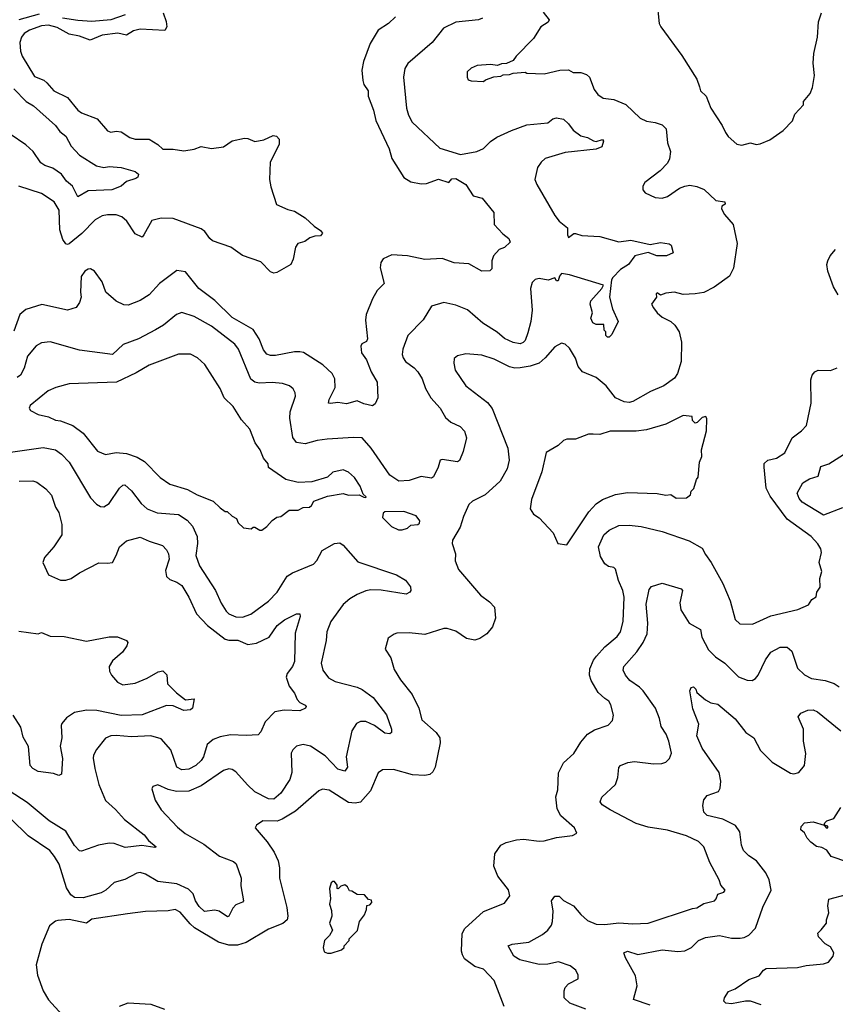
# Model space of a CAD drawing. Extents: x 1678759 to 1859541, y 384609 to 522867.
# Tile 325 of 466: x 1766619 to 1771323, y 502068 to 507746. Entities that reach past the tile are written whole.
import ezdxf

# ---------------------------------------------------------------- set-up
doc = ezdxf.new("R2010")
doc.units = 0

msp = doc.modelspace()

# ---------------------------------------------------------------- linework, layer by layer
at = {"layer": '0CON20XD'}
for points in [[(1770293.3, 507855), (1770307.5, 507725), (1770316.7, 507705), (1770438.8, 507538.8), (1770525, 507402.5), (1770539.3, 507359.3), (1770546.7, 507335), (1770578, 507305), (1770606, 507235), (1770671.2, 507135), (1770690, 507095), (1770705, 507072.5), (1770755, 507027.5), (1770785, 507023.3), (1770835, 507036.7), (1770867, 507027), (1770889.3, 507030.7), (1770945, 507052.5), (1771023, 507107), (1771077.3, 507162.7), (1771089.3, 507200.7), (1771140, 507255), (1771140, 507275), (1771178.8, 507321.2), (1771191.2, 507355), (1771202.5, 507425), (1771195.5, 507495), (1771199.1, 507550.9), (1771221.5, 507645), (1771226, 507734), (1771244.1, 507785.9)], [(1766732, 507778), (1766615, 507744.5)], [(1767447.5, 507785), (1767464.6, 507735), (1767467.5, 507705), (1767455.5, 507684.5), (1767315, 507691.2), (1767275, 507682.5), (1767235, 507656.5), (1767185, 507667.8), (1767095, 507657.2), (1767025, 507628.2), (1766965, 507651.6), (1766905, 507661.8), (1766835, 507700.3), (1766785, 507713.8), (1766745, 507710.6), (1766675.6, 507685), (1766645, 507666), (1766628.9, 507645), (1766620, 507615), (1766623.9, 507565), (1766633.8, 507535), (1766705, 507418.6), (1766757.6, 507397.6), (1766775, 507382.5)], [(1769638.5, 507788.5), (1769673.3, 507745), (1769668, 507732), (1769625.8, 507705), (1769582, 507638), (1769483.6, 507536.4), (1769465, 507510), (1769427, 507493), (1769398.3, 507491.7), (1769375, 507482.5), (1769335, 507486.7), (1769258.3, 507481.7), (1769223, 507467), (1769200, 507445), (1769200, 507415), (1769205, 507400), (1769223, 507393), (1769295, 507390), (1769305, 507400), (1769353, 507417), (1769395, 507420), (1769408.3, 507428.3), (1769445, 507430), (1769465, 507437.5), (1769535, 507442.5), (1769545, 507437.5), (1769645, 507433.3), (1769735, 507454), (1769785, 507456), (1769812, 507442), (1769855, 507441.2), (1769889.2, 507429.2), (1769905, 507413.8), (1769933.2, 507343.2), (1769954.5, 507314.5), (1769985, 507294.3), (1770046.4, 507286.4), (1770115, 507256.9), (1770197.6, 507177.6), (1770235, 507160.6), (1770285, 507153.1), (1770325, 507139.4), (1770347.2, 507117.2), (1770355.7, 507035.7), (1770372.9, 506985), (1770367.2, 506942.8), (1770355, 506918), (1770314, 506875), (1770225, 506807.5), (1770212.5, 506785), (1770212.5, 506765), (1770227, 506747), (1770285, 506720), (1770325, 506716.2), (1770355, 506726.2), (1770425.5, 506774.5), (1770455, 506786.9), (1770485, 506790.9), (1770525.5, 506784.5), (1770567, 506767), (1770635, 506702.5), (1770686.7, 506695), (1770687.5, 506682.5), (1770669.2, 506670.8), (1770666.9, 506655), (1770685, 506621.9), (1770734.3, 506565), (1770757.5, 506455), (1770736.6, 506313.4), (1770713.1, 506266.9), (1770625, 506203.5), (1770565, 506173.1), (1770514.3, 506164.3), (1770445, 506162), (1770395, 506173.8), (1770345, 506168), (1770315, 506157.5), (1770295, 506170), (1770290, 506165), (1770292.5, 506145), (1770263.9, 506106.1), (1770274, 506085), (1770295, 506056.2), (1770325, 506030.8), (1770375, 506005.8), (1770398.6, 505985), (1770423.1, 505945), (1770436.8, 505886.8), (1770434.5, 505775), (1770414, 505706), (1770395, 505677.8), (1770335, 505634.5), (1770257.3, 505602.7), (1770155, 505544.6), (1770135, 505538.9), (1770105, 505542.7), (1770055.3, 505565.3), (1770002.1, 505635), (1769945, 505682.1), (1769865, 505715.5), (1769840.9, 505745), (1769824.6, 505794.6), (1769791.2, 505851.2), (1769765, 505873.8), (1769745, 505880), (1769705, 505858.8), (1769650.6, 505795), (1769614.7, 505765.3), (1769562.7, 505747.3), (1769505, 505737.3), (1769475, 505735.5), (1769443.4, 505743.4), (1769355, 505787.5), (1769285, 505811.9), (1769191.7, 505818.3), (1769145, 505808), (1769125, 505792.5), (1769122.5, 505765), (1769130.8, 505725), (1769192.5, 505635), (1769318.3, 505538.3), (1769345, 505504), (1769435.5, 505275.5), (1769443.1, 505205), (1769430.5, 505155), (1769390.9, 505085), (1769304.4, 505005), (1769231.5, 504968.5), (1769210.2, 504949.8), (1769178.9, 504881.1), (1769160.2, 504819.8), (1769116.2, 504745), (1769113.9, 504726.1), (1769132, 504665), (1769131.4, 504625), (1769150.6, 504575), (1769277, 504427), (1769329.4, 504389.4), (1769357.2, 504357.2), (1769363.5, 504295), (1769345.4, 504244.6), (1769313.1, 504205), (1769273.5, 504176.5), (1769245, 504166.8), (1769196.6, 504176.6), (1769135, 504218.6), (1769085, 504235.6), (1769065, 504234.3), (1768955, 504199.4), (1768865, 504210), (1768795, 504207.5), (1768778.3, 504201.7), (1768745, 504180), (1768727.5, 504115), (1768760, 504065), (1768779.2, 503999.2), (1768815, 503938.8), (1768883.8, 503853.8), (1768921.1, 503775), (1768938.3, 503708.3), (1769021.4, 503635), (1769042.2, 503605), (1769044.5, 503575), (1769015.4, 503435), (1769001.7, 503408.3), (1768985, 503392.9), (1768955, 503387.6), (1768885, 503391.9), (1768775, 503422.7), (1768710.9, 503419.1), (1768687.1, 503402.9), (1768641.6, 503298.4), (1768585, 503234), (1768555, 503226.9), (1768515, 503230.8), (1768405, 503302.7), (1768365, 503308.1), (1768345, 503298.6), (1768209.1, 503180.9), (1768132.5, 503135), (1768105, 503124.6), (1768022.5, 503125), (1767985, 503100), (1767976.7, 503085), (1768047.1, 503005), (1768087.1, 502945), (1768110.6, 502895), (1768117.8, 502855), (1768117.1, 502795), (1768159.5, 502625), (1768166.5, 502575), (1768161.4, 502555), (1768136.7, 502533.3), (1768055, 502501.5), (1767925.9, 502424.1), (1767875, 502408.9), (1767825, 502408.9), (1767765, 502426.8), (1767628.3, 502508.3), (1767601.5, 502531.5), (1767545, 502599.5), (1767515, 502614.4), (1767475, 502606.5), (1767345, 502603.1), (1767241.5, 502588.5), (1767035, 502557.8), (1767004.3, 502535.7), (1766905, 502557.5), (1766839.3, 502550.7), (1766825, 502546.7), (1766790.5, 502519.5), (1766746.7, 502415), (1766714, 502295), (1766722, 502235), (1766754.4, 502144.4), (1766785, 502093.3), (1766865, 502006.7)], [(1767227.5, 507775), (1767145, 507744.4), (1767035, 507735.7), (1766955, 507741), (1766865.5, 507755)], [(1769288, 507755), (1769265, 507745.6), (1769135, 507732.3), (1769063.7, 507696.3), (1768998.5, 507615), (1768857.2, 507492.8), (1768840.9, 507465), (1768832.3, 507415), (1768851.1, 507235), (1768861.9, 507195), (1768882.2, 507155), (1769041.9, 507005), (1769161.2, 506968.8), (1769255, 506986.1), (1769295, 507003.9), (1769335, 507043.2), (1769372, 507068), (1769455, 507106.1), (1769545, 507140), (1769665, 507152), (1769693.8, 507175), (1769715, 507180.6), (1769755, 507172), (1769785.4, 507145.4), (1769811.7, 507108.3), (1769855, 507076), (1769895, 507065.8), (1769928.3, 507048.3), (1769945, 507043.3), (1769980, 507055), (1769985.8, 507045), (1769976.8, 507013.2), (1769945, 506998.6), (1769765, 506980), (1769650.8, 506945), (1769627.5, 506925), (1769606, 506894), (1769590, 506825), (1769601.4, 506795), (1769705, 506616), (1769730.8, 506585), (1769778, 506545), (1769778.8, 506505), (1769785, 506490), (1769815, 506512.5), (1769825, 506512.5), (1769861.2, 506501.2), (1769965, 506495.4), (1770075, 506465.6), (1770145, 506474), (1770255, 506449.5), (1770315, 506460.6), (1770365, 506453.3), (1770377.5, 506445), (1770388.3, 506401.7), (1770350, 506385), (1770315, 506384.4), (1770294.6, 506384.6), (1770245, 506404.3), (1770166.4, 506383.6), (1770130, 506335), (1770084.4, 506305.6), (1770040, 506260), (1770032.9, 506245), (1770021.4, 506145), (1770038.5, 506078.5), (1770071.2, 506005), (1770035, 505930), (1770020, 505915), (1770010, 505915), (1770000, 505925), (1770000, 505945), (1769990, 505955), (1769988.3, 505988.3), (1769945, 505987.5), (1769925, 505997.5), (1769913.8, 506025), (1769923.3, 506055), (1769910, 506105), (1769912.5, 506125), (1769977.5, 506195), (1769985.8, 506215.8), (1769790, 506275), (1769745, 506282.5), (1769733, 506267), (1769725, 506240), (1769715, 506240), (1769705, 506257.5), (1769666.5, 506243.5), (1769615, 506254.4), (1769592.6, 506247.4), (1769575, 506231.2), (1769565.5, 506195), (1769575, 506070), (1769568.2, 506005), (1769549.3, 505940.7), (1769535, 505896.2), (1769524, 505885), (1769505, 505876.9), (1769465, 505884.5), (1769415, 505908.2), (1769373.6, 505943.6), (1769291.4, 505995), (1769202, 506072), (1769135, 506099.1), (1769065.5, 506114.5), (1768995, 506094.4), (1768945.4, 506014.6), (1768858.1, 505925), (1768829.1, 505845), (1768825.6, 505815), (1768830, 505795), (1768844.7, 505774.7), (1768895, 505738.2), (1768915.7, 505715.7), (1768941.5, 505675), (1768959.9, 505619.9), (1768991.1, 505565), (1769043.5, 505505), (1769075, 505452.5), (1769105.8, 505425), (1769160.6, 505400.6), (1769185, 505373.3), (1769195.6, 505335), (1769177.5, 505255), (1769155.7, 505204.3), (1769145, 505195.8), (1769055, 505210), (1769045, 505206.7), (1769032, 505165), (1769005, 505110), (1768995, 505102), (1768935, 505111.8), (1768865, 505088.7), (1768805, 505084), (1768755, 505119.1), (1768647.3, 505275), (1768593.7, 505333.7), (1768545, 505337.3), (1768392.9, 505327.1), (1768335, 505319.2), (1768265, 505299.6), (1768215, 505307.8), (1768195, 505336.7), (1768177.6, 505447.6), (1768178.8, 505485), (1768209.4, 505575), (1768207.5, 505595), (1768196.6, 505616.6), (1768176.2, 505635), (1768135, 505648.5), (1768075, 505654.6), (1768000.4, 505649.6), (1767974.7, 505654.7), (1767952.4, 505672.4), (1767880.4, 505845), (1767859.1, 505875), (1767725, 505978.8), (1767626, 506035), (1767555, 506057.5), (1767523.3, 506046.7), (1767448.1, 505985), (1767402.7, 505957.3), (1767305, 505906.2), (1767216.9, 505873.1), (1767155, 505814.6), (1766965, 505839.6), (1766795, 505887.8), (1766745, 505883.1), (1766714.7, 505865.3), (1766664.1, 505805.9), (1766645.5, 505735.5), (1766623.5, 505696.5), (1766605, 505682.9)], [(1768787.5, 507762.5), (1768746.7, 507725), (1768686.2, 507685), (1768640.9, 507609.1), (1768602, 507505), (1768592.9, 507455), (1768599.2, 507395), (1768605, 507372.5), (1768628.8, 507335), (1768630, 507305), (1768660, 507225), (1768672.5, 507165), (1768751.1, 507001.1), (1768766.5, 506945), (1768835, 506836), (1768875, 506810.8), (1768935, 506798.6), (1768965, 506801.4), (1769035.6, 506825.6), (1769095, 506807.5), (1769111.7, 506828.3), (1769135, 506830.8), (1769193.3, 506795), (1769235, 506730), (1769285.9, 506715.9), (1769353.8, 506635), (1769356.2, 506565), (1769405, 506512), (1769440, 506485), (1769447.5, 506462.5), (1769415, 506432.5), (1769385, 506420), (1769352, 506385), (1769342, 506355), (1769343.3, 506325)], [(1766775, 507382.5), (1766815.8, 507335), (1766895, 507297.1), (1766954.4, 507225), (1766975, 507208.1), (1767066.2, 507175), (1767125, 507104.2), (1767145, 507098.1), (1767175, 507103.1), (1767205, 507100), (1767255, 507067.5), (1767285, 507057.1), (1767366.4, 507056.4), (1767415, 507026.7), (1767445, 506999.2), (1767505, 506999.4), (1767565, 506990), (1767625, 506999.4), (1767665, 507014), (1767725, 507002.9), (1767795, 507013.1), (1767845, 507047.1), (1767915, 507063.1), (1767935, 507061.1), (1767975, 507044.2), (1768026.9, 507053.1), (1768081.7, 507078.3), (1768100, 507075), (1768116.4, 507056.4), (1768116.4, 507026.4), (1768064.3, 506925), (1768060, 506825), (1768068.3, 506781.7), (1768100, 506680), (1768165, 506651.4), (1768205, 506642.5), (1768265, 506604), (1768316.7, 506555), (1768355, 506531.2), (1768365.7, 506515), (1768355, 506500), (1768321.7, 506498.3), (1768292.9, 506487.1), (1768263.9, 506466.1), (1768223.3, 506455), (1768210, 506435), (1768196.7, 506365), (1768182.5, 506335), (1768102.2, 506287.8), (1768085, 506284.5), (1768065, 506292.2), (1768009.4, 506349.4), (1767905, 506386.7), (1767837.5, 506435), (1767730.7, 506470.7), (1767715, 506483.8), (1767687.1, 506525), (1767665, 506540.5), (1767505, 506600.4), (1767435, 506600.7), (1767381.1, 506588.9), (1767335.6, 506504.4), (1767325, 506492), (1767285, 506511.9), (1767237.5, 506585), (1767208.3, 506608.3), (1767175, 506620.6), (1767125, 506620.6), (1767094.5, 506615.5), (1767055, 506591.4), (1766977.8, 506512.2), (1766905, 506454.2), (1766895, 506450), (1766885, 506454.3), (1766867.6, 506477.6), (1766850.8, 506535), (1766847.1, 506647.1), (1766817.5, 506695), (1766745, 506742.9), (1766614.2, 506785)], [(1766585, 507347.3), (1766656.5, 507275), (1766699.4, 507249.4), (1766825.5, 507135), (1766851.2, 507101.2), (1766884.5, 507075), (1766916.7, 507016.7), (1766965, 506965.6), (1767062.4, 506902.4), (1767105, 506893.2), (1767135, 506900), (1767204.4, 506894.4), (1767285, 506871.4), (1767303.8, 506855), (1767301.2, 506838.8), (1767289.7, 506830.3), (1767235, 506812.5), (1767205, 506786.7), (1767150, 506765), (1767015, 506758.7), (1766955, 506724.2), (1766922.9, 506785), (1766888.9, 506815), (1766859.4, 506855), (1766810.4, 506890.4), (1766765, 506904.8), (1766740.8, 506920.8), (1766696.1, 506985), (1766655, 507025.2), (1766565, 507085.6)], [(1771339.8, 506159.8), (1771312.7, 506205), (1771279.6, 506295), (1771275.4, 506335), (1771279.6, 506355), (1771292.9, 506385), (1771325, 506420.9)], [(1769343.3, 506325), (1769341.7, 506308.3), (1769331.7, 506298.3), (1769285, 506296.7), (1769208.8, 506338.8), (1769125.9, 506344.1), (1769055, 506369.4), (1768955, 506362.5), (1768855, 506384.5), (1768765, 506390), (1768715, 506366), (1768702.5, 506345), (1768699.2, 506315), (1768722, 506225), (1768681.4, 506185), (1768653.8, 506136.2), (1768616.9, 506045), (1768613.6, 506013.6), (1768626, 505905), (1768619.7, 505890.3), (1768593.2, 505876.8), (1768585.9, 505864.1), (1768591.4, 505825), (1768618.6, 505785), (1768647.1, 505715), (1768681.4, 505655), (1768683.9, 505566.1), (1768670, 505530), (1768655, 505519.2), (1768605, 505530.9), (1768565, 505548), (1768505, 505530), (1768455, 505538.8), (1768411.7, 505531.7), (1768400, 505535), (1768404.4, 505555), (1768439.5, 505625), (1768437.5, 505675), (1768421.1, 505705), (1768368.1, 505755), (1768256.2, 505826.2), (1768235, 505831.4), (1768205, 505831.1), (1768095, 505808.6), (1768065, 505810), (1768045, 505818), (1768025, 505841.2), (1768000, 505905), (1767965, 505959.4), (1767845, 506028.9), (1767745, 506126.5), (1767653.1, 506195), (1767575, 506292), (1767525, 506300), (1767425, 506224.4), (1767365, 506160), (1767315, 506126), (1767245, 506098.8), (1767219.3, 506100.7), (1767175, 506122), (1767115.8, 506175), (1767094, 506235), (1767051.2, 506295), (1767028.3, 506308.3), (1767015, 506307.5), (1766994, 506295), (1766974.2, 506265), (1766970, 506175), (1766974.2, 506145), (1766964.2, 506115.8), (1766945, 506086.7), (1766895, 506070.8), (1766747.2, 506102.8), (1766655, 506075.5), (1766620.4, 506045), (1766585, 505950)], [(1768015, 504802.5), (1768045, 504823.3), (1768075, 504857.5), (1768103, 504877), (1768125, 504880), (1768173, 504917), (1768225, 504917.5), (1768255, 504932.5), (1768290, 504935), (1768302.5, 504945), (1768315, 504970), (1768395, 504997.5), (1768485, 505013.3), (1768515, 505003.3), (1768576.7, 505006.7), (1768605, 504992.5), (1768615, 504990), (1768617.5, 504995), (1768600, 505010), (1768582, 505055), (1768551.2, 505105), (1768515, 505136), (1768485, 505150), (1768425, 505136.2), (1768395, 505107.5), (1768305, 505080), (1768225, 505076.7), (1768155, 505093.3), (1768055, 505162.5), (1768052.5, 505185), (1768025, 505217.5), (1768006.7, 505265), (1767976.7, 505305), (1767947.5, 505385), (1767899.3, 505439.3), (1767851.2, 505515), (1767798.8, 505565), (1767775, 505620), (1767687.6, 505757.6), (1767645.5, 505795.5), (1767605, 505817.5), (1767535, 505817.1), (1767365, 505754.4), (1767291.2, 505708.8), (1767177.5, 505655), (1766905, 505645.8), (1766827.5, 505625), (1766783.8, 505605), (1766679.7, 505520.3), (1766673.8, 505505), (1766682.3, 505492.3), (1766725, 505470), (1766785, 505455.7), (1766825, 505436.9), (1766855, 505433.3), (1766925, 505405.6), (1766985, 505361.4), (1767067.8, 505257.8), (1767115, 505239.1), (1767175, 505249.2), (1767234.7, 505244.7), (1767297.3, 505222.7), (1767338.7, 505198.7), (1767430, 505105), (1767485, 505067.1), (1767586.6, 505036.6), (1767643.3, 505005), (1767735, 504968.8), (1767775, 504931.2), (1767805, 504910), (1767815, 504910), (1767845, 504882.5), (1767869.3, 504869.3), (1767880, 504845), (1767910, 504815), (1767955, 504810), (1767965, 504820), (1767975, 504820), (1768005, 504802.5), (1768015, 504802.5)], [(1769413.8, 502055), (1769356, 502205), (1769295, 502269.4), (1769245, 502286.2), (1769185, 502330.5), (1769172.3, 502352.3), (1769168.2, 502375), (1769170.7, 502475), (1769185.8, 502504.2), (1769295, 502601.9), (1769415, 502650), (1769446.4, 502693.6), (1769438.6, 502728.6), (1769376.2, 502806.2), (1769354.2, 502864.2), (1769359.6, 502935), (1769395, 502984.5), (1769425, 503000), (1769485, 503016.4), (1769525, 503019.5), (1769615, 503008.9), (1769645, 503011.1), (1769715, 503029.2), (1769808.3, 503041.7), (1769832.5, 503055), (1769820, 503085), (1769740, 503155), (1769719.1, 503195), (1769712.1, 503265), (1769722.9, 503305), (1769727.6, 503402.4), (1769755, 503460), (1769815, 503514.2), (1769855, 503579.2), (1769894.7, 503625.3), (1769935, 503650.6), (1770012.7, 503677.3), (1770038.8, 503705), (1770044, 503735), (1770029.4, 503795), (1770018.1, 503815), (1769995, 503830.9), (1769955, 503866.7), (1769914.8, 503934.8), (1769906.4, 503965), (1769907.8, 504002.2), (1769928.1, 504051.9), (1769945.5, 504075), (1769995, 504130), (1770065, 504189.4), (1770084.7, 504215.3), (1770100.8, 504275), (1770106, 504415), (1770098.5, 504455), (1770072, 504512), (1770055, 504576.7), (1770046.8, 504586.8), (1770015, 504592.9), (1769995, 504607.5), (1769969.3, 504649.3), (1769957.7, 504705), (1769988.5, 504775), (1770018.5, 504801.5), (1770075, 504828.9), (1770135, 504831.5), (1770203.3, 504823.3), (1770324.5, 504794.5), (1770480.2, 504740.2), (1770555, 504698.8), (1770575, 504661.2), (1770607.5, 504615), (1770674.2, 504495), (1770717.5, 504395), (1770745, 504287.5), (1770772.3, 504262.3), (1770845, 504260), (1770951.7, 504308.3), (1771107.5, 504345), (1771168, 504372), (1771188, 504402), (1771213, 504417), (1771217.5, 504445), (1771236.4, 504473.6), (1771233.6, 504523.6), (1771246, 504564), (1771230, 504615), (1771243.6, 504673.6), (1771240, 504695), (1771223, 504723), (1771183.8, 504765), (1771046.3, 504866.4), (1770948.3, 504998.3), (1770923.7, 505045), (1770912.7, 505165), (1770913.8, 505186.2), (1770934, 505206), (1770985, 505217.8), (1771032.6, 505247.4), (1771074.3, 505335), (1771128.6, 505375), (1771156.9, 505405), (1771183.3, 505535), (1771181.4, 505668.6), (1771190, 505695), (1771205, 505714.5), (1771225, 505724.6), (1771295, 505722.5), (1771335, 505738)], [(1769775, 504717.5), (1769901.9, 504908.1), (1769945, 504954.4), (1769980.9, 504979.1), (1770055, 505007.8), (1770125, 505020), (1770296.3, 505013.7), (1770345, 505004.5), (1770375, 505007.8), (1770405, 504985.7), (1770465, 504988.8), (1770487.5, 505005), (1770493, 505027), (1770508.3, 505041.7), (1770522.5, 505095), (1770531.7, 505108.3), (1770540, 505195), (1770553, 505227), (1770551.2, 505265), (1770580, 505375), (1770582.5, 505445), (1770577, 505457), (1770555, 505452.5), (1770526.4, 505423.6), (1770515, 505420), (1770500, 505435), (1770497, 505457), (1770445, 505462.5), (1770346.6, 505413.4), (1770235, 505380.5), (1770175, 505372.2), (1770025, 505372.5), (1769965, 505353.8), (1769925.9, 505355.9), (1769900, 505355), (1769825, 505326.2), (1769775, 505326.2), (1769755, 505320), (1769725, 505290), (1769655, 505250), (1769631.3, 505138.7), (1769571.7, 504978.3), (1769562.5, 504925), (1769582.5, 504895), (1769615, 504873.3), (1769696.4, 504786.4), (1769722.5, 504725), (1769775, 504717.5)], [(1766525, 505246.5), (1766755, 505278), (1766825, 505266.2), (1766860.2, 505240.2), (1766904.1, 505194.1), (1767028.1, 504988.1), (1767061.7, 504951.7), (1767085, 504938.6), (1767105, 504935.7), (1767135, 504955.6), (1767195, 505044.2), (1767215, 505062.5), (1767225, 505064), (1767265, 505029.4), (1767319.1, 504955), (1767354.2, 504924.2), (1767411.7, 504901.7), (1767535, 504891.5), (1767585, 504860.5), (1767616.5, 504825), (1767642.1, 504765), (1767645.4, 504725), (1767636, 504655), (1767656.2, 504596.2), (1767749.5, 504455), (1767780.7, 504380.7), (1767810, 504335), (1767825, 504320), (1767865, 504301.5), (1767905, 504300.5), (1767952.3, 504317.7), (1768055, 504391.8), (1768105, 504444.4), (1768162.8, 504537.2), (1768193.3, 504556.7), (1768313.1, 504605), (1768333.4, 504626.6), (1768364.7, 504685.3), (1768435, 504725.7), (1768465, 504729.2), (1768485.4, 504715.4), (1768568.9, 504618.9), (1768793.3, 504545), (1768845, 504513.8), (1768874, 504475), (1768875.8, 504455), (1768870, 504445), (1768847.9, 504432.1), (1768705, 504455.5), (1768645, 504457.1), (1768615, 504451.5), (1768565, 504430.8), (1768523.3, 504406.7), (1768485, 504372.5), (1768414.5, 504275), (1768390.9, 504215), (1768387.1, 504165), (1768358.2, 504035), (1768367.8, 503995), (1768401.2, 503951.2), (1768439.1, 503929.1), (1768565, 503896.2), (1768595, 503882.9), (1768657.6, 503837.6), (1768735, 503737.5), (1768764.3, 503655), (1768763.9, 503636.1), (1768755, 503626.7), (1768725, 503632.2), (1768665, 503676.2), (1768615, 503698.9), (1768585, 503699.4), (1768562.2, 503687.8), (1768534.5, 503645), (1768502.9, 503495), (1768510.8, 503435), (1768495, 503412), (1768455, 503423.3), (1768380.8, 503500.9), (1768296.4, 503556.4), (1768255, 503565.5), (1768215, 503557.1), (1768194.6, 503535.4), (1768185.6, 503515), (1768189.1, 503405), (1768178.2, 503365), (1768124.6, 503285), (1768085, 503250.7), (1768055, 503252.4), (1767975, 503293.6), (1767933.8, 503333.8), (1767865, 503408.9), (1767845, 503421.9), (1767825, 503425.5), (1767795, 503416.5), (1767665, 503327.7), (1767595, 503296.1), (1767524, 503294), (1767475, 503306.9), (1767415, 503333.8), (1767387, 503323), (1767380.7, 503309.3), (1767400.8, 503245), (1767435, 503190), (1767529.1, 503089.1), (1767573.1, 503053.1), (1767680.8, 502990.8), (1767772.4, 502922.4), (1767852.1, 502892.1), (1767867.9, 502877.9), (1767897.1, 502795), (1767895, 502750), (1767910, 502665), (1767905, 502656.7), (1767865, 502641.2), (1767847.9, 502622.1), (1767825, 502576.7), (1767817.3, 502572.7), (1767768.8, 502605), (1767745, 502611.4), (1767685, 502602.9), (1767655, 502631.4), (1767632.9, 502665), (1767620, 502705), (1767592.3, 502732.3), (1767525, 502761.6), (1767415.3, 502775.3), (1767345, 502818.6), (1767315, 502828.1), (1767295, 502824.3), (1767225, 502787.1), (1767165, 502770.8), (1767115.8, 502725), (1767089.5, 502710.5), (1766985, 502681.2), (1766935, 502683.4), (1766915, 502698.8), (1766888.8, 502738.8), (1766846.7, 502875), (1766820.8, 502920.9), (1766792.5, 502955), (1766668.3, 503038.3), (1766568, 503138)], [(1771365, 504930.4), (1771255, 504889.1), (1771133.1, 504963.1), (1771115.7, 504985), (1771104, 505015), (1771136.7, 505075), (1771175, 505097.5), (1771225, 505113.8), (1771240, 505170), (1771285.5, 505184.5), (1771370.7, 505239.3)], [(1766616.3, 505083.7), (1766695, 505086.9), (1766718.2, 505078.2), (1766769.7, 505039.7), (1766803.4, 505003.4), (1766825.8, 504935), (1766844.4, 504904.4), (1766861.4, 504835), (1766862.5, 504775), (1766816, 504705), (1766762, 504645), (1766752.5, 504615), (1766785, 504544), (1766854.6, 504514.6), (1766885, 504514.4), (1766917, 504523), (1766965, 504555.7), (1767075, 504613.8), (1767125, 504611.2), (1767153.6, 504616.4), (1767176, 504655), (1767194, 504705), (1767235, 504741.2), (1767315, 504762.5), (1767365, 504738.6), (1767442.7, 504712.7), (1767465, 504688.8), (1767478.1, 504665), (1767481.9, 504635), (1767461.1, 504568.9), (1767465.7, 504535), (1767485, 504516.9), (1767525, 504502.7), (1767555, 504483.3), (1767595.2, 504415.2), (1767639.8, 504319.8), (1767702.6, 504252.6), (1767805, 504173.1), (1767825, 504166.8), (1767876.7, 504166.7), (1767935, 504143.3), (1767985, 504150.5), (1768057.5, 504185), (1768105, 504251.4), (1768147.1, 504285), (1768215, 504319.4), (1768235, 504320), (1768236.9, 504305), (1768207.7, 504207.7), (1768203.5, 504045), (1768193.3, 504015), (1768162.5, 503975), (1768155.8, 503955), (1768173.2, 503903.2), (1768205, 503862.5), (1768218.8, 503825), (1768235, 503808), (1768265, 503793.3), (1768271.2, 503785), (1768268, 503775), (1768235, 503760.6), (1768145.5, 503764.5), (1768090, 503755), (1768035, 503696.2), (1768010.3, 503639.7), (1767995, 503621.2), (1767925, 503617.5), (1767835, 503622.5), (1767775, 503611.1), (1767735, 503594.3), (1767701.4, 503565), (1767678.5, 503495), (1767665, 503473.3), (1767634.3, 503445), (1767595, 503424.6), (1767555, 503419.6), (1767524.7, 503434.7), (1767490.8, 503535), (1767435, 503597.7), (1767375, 503615.9), (1767265, 503610.5), (1767175, 503617.9), (1767144.7, 503615.3), (1767115, 503602.5), (1767062, 503538), (1767045.6, 503505), (1767043.7, 503486.3), (1767052.5, 503427.5), (1767076.4, 503335), (1767115, 503242.5), (1767171.7, 503191.7), (1767223.5, 503133.5), (1767337.1, 503045), (1767363, 503013), (1767406.7, 502975), (1767398.8, 502971.2), (1767324, 502984), (1767227.2, 502972.8), (1767165, 502995.5), (1767135, 502997.8), (1767073.8, 502986.2), (1766975, 502950), (1766965, 502953.3), (1766935, 502984.2), (1766885, 503065.6), (1766790, 503125), (1766661.8, 503231.8), (1766485, 503344.5)], [(1768825, 504803.8), (1768855, 504813.8), (1768875, 504830), (1768915, 504833.8), (1768925, 504842.5), (1768926.2, 504855), (1768905.6, 504885.6), (1768835, 504910), (1768725, 504907.5), (1768715, 504900), (1768712.5, 504875), (1768764.1, 504824.1), (1768804.2, 504804.2), (1768825, 504803.8)], [(1769885, 502039.1), (1769793.2, 502073.2), (1769760, 502105), (1769760, 502145), (1769765.8, 502165), (1769784, 502185), (1769840, 502215), (1769840, 502235), (1769826.2, 502265), (1769795, 502288.6), (1769727, 502313), (1769665, 502298.6), (1769615, 502296.9), (1769504, 502324), (1769470, 502345), (1769437.5, 502405), (1769460, 502415), (1769555, 502425.6), (1769635, 502470.9), (1769665.5, 502495), (1769686.5, 502523.5), (1769692.9, 502545), (1769695.4, 502605), (1769686.2, 502665), (1769705, 502691.2), (1769730.6, 502690.6), (1769755, 502666), (1769812.5, 502635), (1769855.8, 502585), (1769895, 502551.5), (1769945, 502530.7), (1769995, 502528.1), (1770075, 502537.7), (1770155, 502530.9), (1770243.6, 502536.4), (1770499.5, 502620.5), (1770525, 502624), (1770565, 502648), (1770625.9, 502664.1), (1770636.7, 502675), (1770646.7, 502703.3), (1770680, 502715), (1770687.5, 502725), (1770663.9, 502753.9), (1770653.3, 502785), (1770598.8, 502885), (1770565.4, 502975.4), (1770535, 503005.6), (1770465, 503039.1), (1770355, 503071.2), (1770245, 503089.6), (1770175, 503111.2), (1770025, 503189.5), (1769978.9, 503218.9), (1769967.5, 503235), (1769977.6, 503262.4), (1770056.4, 503335), (1770069.5, 503375), (1770075.8, 503434.2), (1770083.8, 503445), (1770127.4, 503462.6), (1770165, 503468.2), (1770274.5, 503454.5), (1770323.2, 503456.8), (1770346.2, 503465), (1770367.5, 503485), (1770379.4, 503515), (1770363.1, 503585), (1770347.5, 503625), (1770319.1, 503669.1), (1770309.6, 503715), (1770286.4, 503775), (1770215.3, 503875.3), (1770195, 503896.7), (1770138.6, 503935), (1770113.1, 503965), (1770100.6, 503995), (1770104.3, 504015), (1770179.2, 504100.8), (1770215.9, 504154.1), (1770238.2, 504205), (1770242.5, 504265), (1770232.7, 504375), (1770250, 504460), (1770262.9, 504477.1), (1770325, 504496.7), (1770435, 504463.3), (1770441.2, 504455), (1770426.6, 504383.4), (1770432.1, 504342.1), (1770481.2, 504265), (1770545, 504228.8), (1770554.4, 504185), (1770591.7, 504111.7), (1770631.5, 504071.5), (1770685.6, 504035), (1770765, 503956.9), (1770815, 503936.9), (1770844.4, 503934.4), (1770863.7, 503946.3), (1770878.1, 503965), (1770920, 504055), (1770952.2, 504097.8), (1771005, 504127.5), (1771045, 504127.8), (1771073.1, 504105), (1771106.3, 504006.3), (1771145, 503968.1), (1771186.7, 503946.7), (1771265, 503934.6), (1771317, 503917), (1771345, 503898.5)], [(1766615, 504219.2), (1766725, 504204), (1766745, 504212.5), (1766795, 504190), (1766875, 504188.1), (1767005, 504161.9), (1767135, 504186.2), (1767183.3, 504186.7), (1767236.1, 504166.1), (1767243.3, 504155), (1767238, 504135), (1767212.3, 504097.7), (1767155, 504048.8), (1767136.2, 504015), (1767138, 503988), (1767148.8, 503965), (1767184, 503925), (1767215, 503910.6), (1767285, 503919.4), (1767355, 503948), (1767417.5, 503985), (1767445, 503990), (1767468, 503968), (1767472.5, 503915), (1767523.2, 503863.2), (1767575, 503824), (1767625, 503830), (1767615.8, 503775), (1767605, 503766), (1767565, 503762), (1767505, 503788.6), (1767465, 503790), (1767325, 503737.8), (1767205, 503732.9), (1767065, 503761.2), (1767005, 503763.3), (1766935, 503750), (1766889.8, 503720.2), (1766862.7, 503687.3), (1766858.1, 503675), (1766862, 503605), (1766853.1, 503556.9), (1766865.5, 503485), (1766860, 503395), (1766845, 503386.2), (1766815, 503399.2), (1766725, 503410.8), (1766695, 503427.5), (1766680, 503445), (1766669.5, 503555), (1766638.3, 503608.3), (1766626.5, 503666.5), (1766582.1, 503735)], [(1770255, 502062.9), (1770160, 502095), (1770180.8, 502175), (1770171.9, 502231.9), (1770112.9, 502335), (1770103.8, 502365), (1770125, 502374.2), (1770185, 502355.7), (1770325, 502382.5), (1770415, 502372.1), (1770455, 502375.5), (1770494, 502396), (1770535, 502436.5), (1770575, 502453.1), (1770654.6, 502464.6), (1770725, 502449.5), (1770775, 502449.1), (1770798, 502452), (1770825, 502466.5), (1770863.9, 502506.1), (1770905, 502627.5), (1770954.4, 502725), (1770941.8, 502785), (1770922.3, 502825), (1770868.6, 502895), (1770825, 502923.5), (1770794.5, 502955), (1770782.5, 502985), (1770771.8, 503061.8), (1770748.5, 503098.5), (1770675, 503136.1), (1770585, 503155.6), (1770565, 503175.8), (1770558.5, 503215), (1770565, 503246.4), (1770585, 503271.8), (1770649.2, 503295), (1770659.4, 503315), (1770663.3, 503355), (1770652.7, 503405), (1770555, 503544), (1770525.7, 503615), (1770537, 503683), (1770502.1, 503772.1), (1770483.8, 503875), (1770491.2, 503895), (1770505, 503899.4), (1770518.9, 503885), (1770523.8, 503865), (1770575, 503823.8), (1770605, 503806.7), (1770645, 503798), (1770745, 503714.2), (1770808, 503635), (1770853.6, 503603.6), (1770891.7, 503531.7), (1770958.6, 503465), (1771065, 503400), (1771085, 503396.7), (1771113.8, 503405), (1771145.4, 503445), (1771153.3, 503513.3), (1771139.3, 503585), (1771140.5, 503655), (1771110, 503725), (1771125, 503746), (1771165, 503764.3), (1771195.5, 503765.5), (1771220, 503755), (1771354.6, 503644.6)], [(1771395, 502887.8), (1771300, 502920), (1771275, 502956.7), (1771245, 502972.5), (1771215, 502977.5), (1771182.3, 503002.3), (1771161.9, 503025), (1771145.7, 503055.7), (1771125, 503073.3), (1771126.4, 503093.6), (1771145, 503113.3), (1771195, 503119.4), (1771260, 503100), (1771270, 503085), (1771280, 503085), (1771280, 503095), (1771260, 503100), (1771263.3, 503115), (1771275, 503126.2), (1771315, 503140), (1771355, 503203.3)], [(1768395, 502362.5), (1768415, 502363.3), (1768475, 502382.5), (1768490, 502395), (1768490, 502405), (1768520, 502435), (1768520, 502445), (1768567, 502493), (1768580, 502545), (1768607, 502583), (1768620, 502615), (1768621.7, 502638.3), (1768638.3, 502641.7), (1768650, 502655), (1768648.3, 502668.3), (1768631.7, 502671.7), (1768608.3, 502698.3), (1768565, 502700), (1768535, 502720), (1768521.7, 502721.7), (1768510, 502745), (1768495, 502757.5), (1768471.7, 502748.3), (1768457, 502733), (1768450, 502735), (1768450, 502755), (1768435, 502776.2), (1768425, 502776.2), (1768415, 502767.5), (1768406.7, 502735), (1768411.2, 502675), (1768406, 502645), (1768418.3, 502608.3), (1768420, 502575), (1768406.2, 502535), (1768423.3, 502495), (1768406.2, 502463.8), (1768377.5, 502435), (1768370, 502395), (1768375, 502370), (1768395, 502362.5)], [(1770896.2, 502065), (1770835, 502085.6), (1770805, 502085.6), (1770725, 502070.9), (1770692.5, 502075), (1770681.2, 502085), (1770684, 502105), (1770708.1, 502141.9), (1770745, 502157.1), (1770825, 502210), (1770885, 502232), (1770910, 502265), (1770925, 502273.8), (1771105, 502279.5), (1771155, 502290.6), (1771255, 502300.5), (1771285, 502311.4), (1771312, 502345), (1771314, 502365), (1771295, 502398.8), (1771265, 502416.7), (1771226.4, 502456.4), (1771223, 502477), (1771242, 502498), (1771273.3, 502535), (1771273.3, 502555), (1771286.2, 502595), (1771280, 502635), (1771287, 502673), (1771388.3, 502701.7)], [(1767195, 502057.3), (1767245, 502076.5), (1767375, 502068.2), (1767455, 502040)]]:
    msp.add_lwpolyline(points, dxfattribs=at)

doc.saveas('drawing.dxf')
